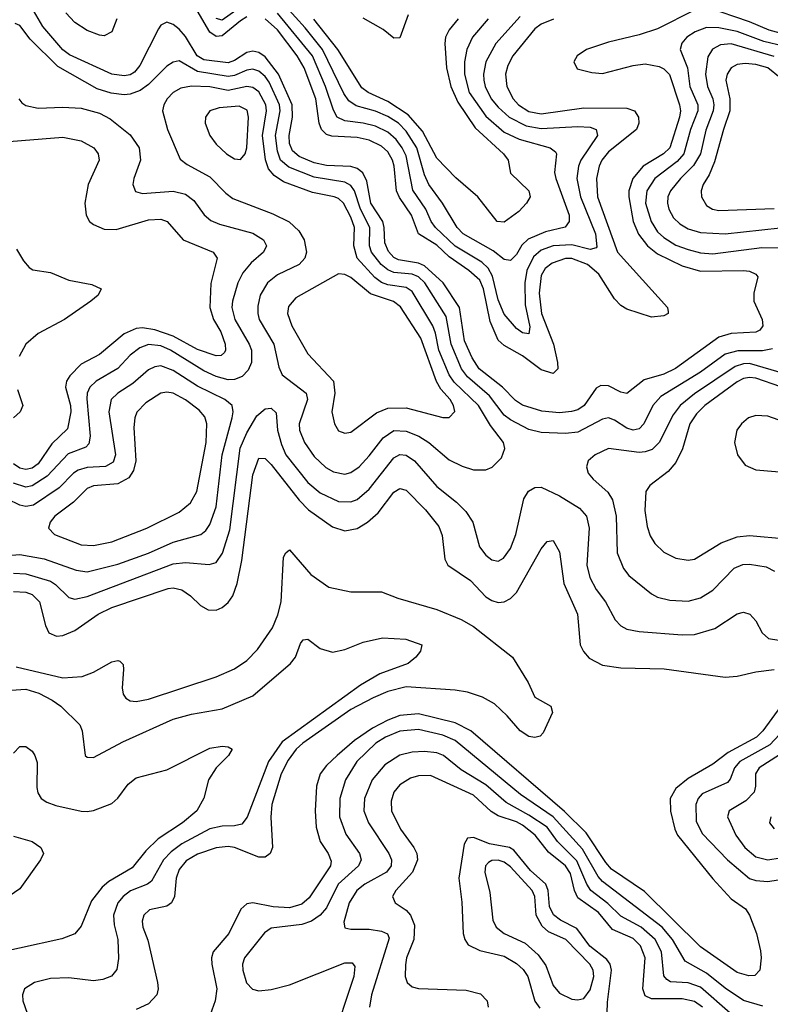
# Model space of a CAD drawing. Header units: inches. Extents: x 990535 to 1117859, y 769386 to 892122.
# Tile 552 of 656: x 1072630 to 1075078, y 833739 to 836947. Entities that reach past the tile are written whole.
import ezdxf

# ---------------------------------------------------------------- set-up
doc = ezdxf.new("R2010")
doc.units = ezdxf.units.IN
doc.header["$MEASUREMENT"] = 0
doc.layers.add('B0873', color=7, linetype='Continuous')

msp = doc.modelspace()

# ---------------------------------------------------------------- linework, layer by layer
at = {"layer": 'B0873', "color": 5}
for points, elevation in [([(1074157.1, 836950), (1074106.8, 836890), (1074087.7, 836850), (1074080.6, 836810), (1074080.2, 836770), (1074095.8, 836710), (1074150, 836632.9), (1074210, 836581.3), (1074258.4, 836558.4), (1074359.5, 836530), (1074376.8, 836516.8), (1074380.5, 836510), (1074374.4, 836450), (1074378.5, 836430), (1074422.2, 836310), (1074421.5, 836290), (1074408.8, 836271.2), (1074344.3, 836255.7), (1074288.2, 836231.8), (1074267.7, 836212.3), (1074250, 836182), (1074230, 836163.2), (1074210, 836166.1), (1074174.4, 836194.4), (1074076.4, 836250), (1074056, 836270), (1074008.8, 836350), (1073964.4, 836410), (1073950, 836442.3), (1073924.8, 836530), (1073890, 836584.6), (1073865, 836610), (1073830, 836631.9), (1073790, 836649.2), (1073726.7, 836666.7), (1073703.1, 836683.1), (1073687.1, 836707.1), (1073617.7, 836850), (1073561.1, 836921.1), (1073466.6, 837026.6)], 2640), ([(1074830, 836978.5), (1074710, 836917.7), (1074650, 836897.8), (1074550, 836874.6), (1074478.5, 836850), (1074447.8, 836830), (1074436.9, 836810), (1074447.5, 836787.5), (1074495.4, 836775.4), (1074530, 836772.3), (1074630, 836798.2), (1074670, 836803.7), (1074714.9, 836794.9), (1074730, 836787.4), (1074748.4, 836768.4), (1074781.8, 836670), (1074784.9, 836650), (1074781.9, 836630), (1074750, 836530), (1074729.5, 836510.5), (1074662.9, 836470), (1074629.2, 836430), (1074616.6, 836390), (1074615.8, 836370), (1074630, 836290), (1074648.2, 836248.2), (1074677.1, 836210), (1074710, 836184.6), (1074790, 836145.6), (1074850, 836127.5), (1074990.4, 836130.4), (1075010, 836128.3), (1075030, 836117.8), (1075036.6, 836110), (1075023.9, 836056.1), (1075024.4, 836030), (1075051.2, 835970), (1075053.2, 835950), (1075043.8, 835936.2), (1075030, 835928.8), (1074950, 835924.6), (1074910, 835913), (1074768.8, 835811.3), (1074730, 835792.7), (1074666.1, 835773.9), (1074610, 835729.1), (1074590, 835733.6), (1074550, 835754.1), (1074524.8, 835755.2), (1074510, 835746.5), (1074470.1, 835690), (1074450, 835676.2), (1074429.8, 835670.2), (1074390, 835666.5), (1074332.3, 835672.3), (1074270, 835691.1), (1074246.2, 835706.2), (1074204.6, 835750), (1074128.1, 835810), (1074105.2, 835845.2), (1074080.6, 835900.6), (1074063.9, 836010), (1074011.1, 836090), (1073950, 836145.8), (1073930, 836154.5), (1073864.8, 836164.8), (1073850, 836172.5), (1073832, 836192), (1073820.6, 836220.6), (1073818.9, 836270), (1073813.7, 836290), (1073775.3, 836350), (1073761.6, 836421.6), (1073748.6, 836448.6), (1073730, 836462.5), (1073710, 836468.9), (1073630, 836472), (1073590, 836480.5), (1073541.5, 836501.5), (1073520, 836520), (1073510, 836544.2), (1073508.3, 836570), (1073519.3, 836630), (1073518.3, 836670), (1073474, 836770), (1073430, 836826.8), (1073410, 836840.2), (1073390, 836844.6), (1073370, 836840.2), (1073330, 836814), (1073310, 836807), (1073230, 836816.3), (1073208.5, 836830), (1073170, 836892.8), (1073150, 836916.2), (1073130, 836931.9), (1073110, 836938.9), (1073090.1, 836929.9), (1073082.1, 836917.9), (1073021.6, 836798.4), (1073003.9, 836776.1), (1072990, 836767.7), (1072970, 836764.9), (1072930, 836770.4), (1072792.6, 836832.6), (1072770, 836849), (1072705, 836925), (1072667, 836990)], 2720), ([(1072946.5, 836950), (1072930, 836907.7), (1072904.9, 836895.1), (1072890, 836896.5), (1072850, 836912.4), (1072810, 836938.3), (1072780.3, 836970)], 2680), ([(1073370, 836956.5), (1073350, 836943.3), (1073290, 836894.3), (1073270, 836892.7), (1073250, 836906.8), (1073201.1, 836990)], 2680), ([(1073353.5, 836990), (1073290, 836945.5), (1073270, 836951.5)], 2660), ([(1074262.3, 836957.7), (1074182.1, 836870), (1074150.1, 836810), (1074142.4, 836770), (1074143.4, 836750), (1074148.1, 836730), (1074167.5, 836690), (1074190, 836661.9), (1074225.8, 836630), (1074281.1, 836601.1), (1074330, 836592.5), (1074450, 836599.2), (1074490, 836596.7), (1074510.2, 836590), (1074514.2, 836570), (1074459.5, 836490), (1074451.7, 836470), (1074447, 836430), (1074458.8, 836370), (1074508, 836250), (1074512.4, 836207.6), (1074510, 836203.5), (1074490, 836198.9), (1074430, 836213.5), (1074369.8, 836210.2), (1074330, 836196.2), (1074305.8, 836174.2), (1074284, 836130), (1074276.7, 836090), (1074278.2, 836018.2), (1074293.6, 835946.4), (1074290, 835923.7), (1074270, 835927.5), (1074250, 835941.3), (1074210, 835988.3), (1074190, 836035), (1074172.1, 836112.1), (1074158.1, 836138.1), (1074137, 836157), (1074050, 836209.2), (1073986.2, 836270), (1073971.3, 836290), (1073954.1, 836330), (1073912.4, 836392.4), (1073890, 836503.7), (1073877.5, 836530), (1073857.1, 836557), (1073830, 836580.6), (1073790, 836600.1), (1073750, 836610.7), (1073690, 836617.6), (1073665.2, 836630), (1073652.7, 836652.7), (1073627, 836730), (1073584.7, 836830), (1073470, 836968.6)], 2660), ([(1073896.6, 836963.4), (1073870, 836888), (1073850, 836887.7), (1073815.1, 836915.1), (1073750, 836952)], 2580), ([(1075150, 836892.1), (1075073.5, 836913.5), (1075010, 836940.4), (1074870, 836987.9)], 2720), ([(1075085.3, 835874.7), (1075051.8, 835868.2), (1074971.9, 835868.1), (1074930, 835857.1), (1074850, 835798.6), (1074720.4, 835719.6), (1074694.4, 835690), (1074665, 835630), (1074650, 835614.6), (1074630.1, 835609.9), (1074610, 835616.3), (1074570, 835642.7), (1074550, 835650.4), (1074530, 835646.2), (1074450, 835603.5), (1074410, 835598.7), (1074330, 835602.6), (1074290, 835612.5), (1074230, 835643.3), (1074210, 835658.6), (1074162.2, 835722.2), (1074090, 835783.6), (1074070.7, 835810), (1074037.1, 835890), (1074020.6, 835980.6), (1073950.8, 836090), (1073930, 836109.7), (1073910, 836118), (1073850, 836123.3), (1073830, 836131.8), (1073809.1, 836150), (1073777, 836190), (1073770.5, 836210), (1073771.2, 836270), (1073741, 836330), (1073721.5, 836390), (1073710, 836407.4), (1073690, 836418.3), (1073590, 836434.7), (1073507.3, 836467.3), (1073480.6, 836490), (1073470, 836519.3), (1073464.2, 836570), (1073479.3, 836650), (1073477.5, 836670), (1073443.4, 836743.4), (1073430, 836762.7), (1073410, 836780.1), (1073390, 836786.5), (1073370, 836783.3), (1073330, 836765.6), (1073310, 836762.1), (1073210, 836778.9), (1073150, 836813.4), (1073130, 836808.9), (1073110, 836796.2), (1073050, 836736.5), (1073023.2, 836716.8), (1072990, 836704.5), (1072970, 836702.2), (1072927.6, 836707.6), (1072882.4, 836722.4), (1072754.5, 836794.5), (1072664.2, 836884.2), (1072630, 836928.4), (1072615.2, 836935.2)], 2740), ([(1074371, 836949), (1074330, 836933), (1074310, 836917.6), (1074238.4, 836830), (1074222.1, 836797.9), (1074214.2, 836770), (1074218.2, 836730), (1074239.5, 836690), (1074256.6, 836670), (1074290, 836647.7), (1074330, 836641), (1074470, 836660.1), (1074610, 836658.7), (1074634.8, 836650), (1074647.9, 836630), (1074649.1, 836610), (1074640.8, 836590), (1074550, 836517.1), (1074528.4, 836490), (1074519.6, 836470), (1074511.4, 836430), (1074513.8, 836370), (1074579.8, 836190), (1074742.9, 836010), (1074744.4, 835995.6), (1074744.2, 835990), (1074730, 835982.3), (1074690, 835977.6), (1074610, 836004.5), (1074590, 836016.5), (1074570, 836037.4), (1074518.2, 836118.2), (1074481.9, 836150), (1074430, 836168.9), (1074410, 836169.4), (1074366.1, 836153.9), (1074343.6, 836136.4), (1074330, 836113.4), (1074323.8, 836056.2), (1074331.5, 835990), (1074371, 835890), (1074383.4, 835830), (1074384.6, 835810), (1074370, 835794.6), (1074330, 835806.1), (1074270, 835852), (1074210, 835885.5), (1074190, 835903.2), (1074163.8, 835963.8), (1074142.6, 836070), (1074130, 836098.2), (1074094.2, 836130), (1074030, 836174.8), (1073990, 836213.2), (1073929.9, 836250), (1073907.8, 836310), (1073868, 836368), (1073858.6, 836390), (1073851.2, 836470), (1073845.7, 836490), (1073830, 836516.5), (1073810, 836534.9), (1073770, 836555.3), (1073730, 836563.7), (1073647.5, 836567.5), (1073630, 836573.4), (1073613.7, 836590), (1073606.9, 836610), (1073596, 836690), (1073557.2, 836790), (1073534.8, 836830), (1073470, 836913.9), (1073430, 836950.2)], 2680), ([(1074059.9, 836950), (1074030, 836914.6), (1074018.8, 836890), (1074016, 836870), (1074021.3, 836790), (1074035.9, 836730), (1074059, 836679), (1074115, 836595), (1074207.8, 836510), (1074222.3, 836490), (1074230, 836447.1), (1074290.2, 836389.8), (1074294.9, 836370), (1074283.1, 836350), (1074258.1, 836321.9), (1074210, 836287.6), (1074187.3, 836290), (1074124.1, 836370), (1074052.1, 836432.1), (1073990, 836495.9), (1073943.7, 836583.7), (1073897, 836637), (1073830, 836681), (1073766.7, 836710), (1073745.5, 836725.5), (1073667.7, 836850), (1073589.1, 836949.1)], 2620), ([(1075121.1, 836861.1), (1075056.8, 836876.8), (1074970, 836909.1), (1074910, 836921.2), (1074870, 836922.1), (1074832.3, 836907.7), (1074805.5, 836890), (1074788.7, 836871.3), (1074784, 836850), (1074807.2, 836790), (1074815.5, 836730), (1074841.7, 836670), (1074841, 836650), (1074817.9, 836590), (1074795.8, 836510), (1074774.2, 836485.8), (1074700.7, 836430), (1074674.7, 836390), (1074671, 836350), (1074689.1, 836290), (1074710, 836256.1), (1074730, 836237.5), (1074770, 836213.2), (1074810, 836198.1), (1074850, 836187.5), (1074890, 836184.4), (1075050, 836204.6), (1075110, 836203.7)], 2740), ([(1075090, 836827.6), (1074950, 836868.8), (1074914.8, 836865.2), (1074888.7, 836851.3), (1074873.5, 836826.5), (1074866.8, 836770), (1074873.3, 836730), (1074890.3, 836690), (1074893.8, 836670), (1074890.8, 836650), (1074867.5, 836587.5), (1074850, 836510), (1074827.4, 836472.6), (1074784.7, 836430), (1074752.5, 836390), (1074743.9, 836370), (1074742.3, 836350), (1074747.1, 836330), (1074762.2, 836302.2), (1074782.3, 836282.3), (1074810, 836266.1), (1074850, 836253.7), (1074930, 836249.4), (1075110, 836268.9)], 2760), ([(1075110, 836758.2), (1075070, 836790.2), (1075030, 836801.4), (1074995.3, 836804.7), (1074970, 836801.8), (1074950, 836790.9), (1074936.6, 836770), (1074932.7, 836750), (1074945.5, 836690), (1074946, 836650), (1074924.5, 836590), (1074895.8, 836484.2), (1074878.3, 836441.7), (1074859.2, 836410), (1074852.7, 836390), (1074853.1, 836370), (1074870, 836341.8), (1074888.9, 836330), (1074910, 836325.5), (1075090, 836331.8)], 2780), ([(1072627.1, 836690), (1072637, 836677), (1072650, 836667.3), (1072690, 836659.3), (1072770, 836662.7), (1072830, 836659.5), (1072890, 836642.5), (1072924.8, 836624.8), (1072990, 836572.5), (1073018.9, 836530), (1073023.7, 836490), (1073001.8, 836430), (1072998.8, 836410), (1073007.6, 836387.6), (1073030, 836381.5), (1073130, 836388.8), (1073170, 836379.1), (1073197.7, 836357.7), (1073231.6, 836311.6), (1073253.4, 836293.4), (1073281.6, 836281.6), (1073390, 836251.9), (1073424.7, 836230), (1073434.8, 836210), (1073424.8, 836190), (1073385, 836155), (1073357.5, 836122.5), (1073341, 836090), (1073323.3, 836030), (1073321.8, 836010), (1073331.9, 835970), (1073378.4, 835890), (1073385.7, 835870), (1073385.5, 835830), (1073374.4, 835805.6), (1073355.2, 835784.8), (1073330, 835774.6), (1073310, 835774.1), (1073270, 835784.2), (1073230, 835803.2), (1073122.1, 835870), (1073090, 835885.1), (1073050, 835888.9), (1073021.6, 835878.4), (1072990, 835854.4), (1072949.3, 835810.7), (1072878.8, 835770), (1072858, 835750), (1072849.8, 835730.2), (1072848.5, 835711.5), (1072859.1, 835590), (1072855.2, 835564.8), (1072845.2, 835554.8), (1072787.7, 835532.3), (1072719.6, 835460.4), (1072670, 835428.7), (1072650, 835424.2), (1072610, 835436.7)], 2740), ([(1072568.8, 836548.8), (1072770, 836564.5), (1072830, 836553.1), (1072871.1, 836530), (1072886.2, 836510), (1072889.4, 836490), (1072852.7, 836410), (1072841.9, 836350), (1072846.6, 836310), (1072857.8, 836290), (1072870, 836279.8), (1072905.1, 836265.1), (1072944, 836264), (1073050, 836295.7), (1073090, 836297.3), (1073111.1, 836290), (1073162.9, 836230), (1073260.2, 836190), (1073273.7, 836170), (1073252.7, 836087.3), (1073250.4, 836010), (1073262.1, 835970), (1073285.5, 835930), (1073300.3, 835890), (1073301.5, 835870), (1073297.6, 835862.4), (1073286.9, 835853.1), (1073270, 835852.5), (1073210, 835872.3), (1073130, 835916.2), (1073070, 835937), (1073030, 835943.3), (1073010, 835941.3), (1072970, 835923.9), (1072890, 835856.7), (1072830, 835824.9), (1072793.3, 835786.7), (1072782.9, 835770), (1072778.7, 835750), (1072795.4, 835690), (1072796.7, 835670), (1072785.5, 835614.5), (1072734.4, 835565.6), (1072690, 835500.7), (1072670, 835486.4), (1072650, 835481.7), (1072630, 835486.4), (1072610, 835500.3)], 2720), ([(1072619.8, 836199.8), (1072642, 836162), (1072660.4, 836140.4), (1072672.7, 836132.7), (1072730, 836124.1), (1072790, 836098.7), (1072865, 836085), (1072895.5, 836070), (1072885.7, 836050), (1072862, 836030), (1072775.5, 835970), (1072690, 835925), (1072649.5, 835890), (1072628.5, 835850)], 2680), ([(1072590, 835201.9), (1072630, 835204.9), (1072710, 835190.4), (1072813.6, 835153.6), (1072850, 835148.1), (1072950, 835173), (1073050, 835209.4), (1073130, 835244.7), (1073220.4, 835270), (1073236.9, 835283.1), (1073250, 835302.2), (1073270, 835359.6), (1073289.9, 835530), (1073323.1, 835650), (1073325.9, 835670), (1073322.3, 835690), (1073298.4, 835710), (1073210, 835753.6), (1073130, 835804.7), (1073090, 835819), (1073070, 835816.6), (1073050, 835806.4), (1072998.6, 835761.4), (1072950.1, 835729.9), (1072928.6, 835710), (1072920.8, 835670), (1072941.8, 835530), (1072934.4, 835505.6), (1072910, 835491.4), (1072850, 835488.7), (1072820.5, 835479.5), (1072805.3, 835470), (1072758.2, 835421.8), (1072674.8, 835365.2), (1072650, 835361.6), (1072630, 835365.1), (1072590, 835384.5)], 2760), ([(1075170, 835779.9), (1075010, 835826.6), (1074990, 835825.5), (1074963.2, 835816.8), (1074830, 835728.3), (1074784.1, 835690), (1074760.5, 835659.5), (1074715.7, 835570), (1074692.6, 835547.4), (1074670, 835538.9), (1074650, 835537.5), (1074549.8, 835549.8), (1074506, 835530), (1074484, 835510), (1074478, 835490), (1074483.9, 835470), (1074499.7, 835450), (1074547.8, 835407.8), (1074562.7, 835382.7), (1074574.6, 835330), (1074578.3, 835210), (1074599, 835159), (1074616.8, 835136.8), (1074690, 835076.3), (1074710, 835066.1), (1074750, 835055.4), (1074810, 835053), (1074850, 835063.5), (1074890, 835088.8), (1074960.3, 835159.7), (1074988.1, 835171.9), (1075010, 835173.4), (1075064.7, 835164.7), (1075090.9, 835150.9)], 2760), ([(1075111.6, 835751.6), (1075030, 835779), (1075010, 835781.4), (1074990, 835777.8), (1074970, 835767.8), (1074864.4, 835690), (1074836.5, 835663.5), (1074815.2, 835630), (1074791, 835549), (1074770, 835504.2), (1074744.6, 835475.4), (1074685, 835430), (1074671.6, 835410), (1074668.2, 835348.2), (1074676.2, 835296.2), (1074685.8, 835265.8), (1074700.6, 835240.6), (1074730, 835211.9), (1074770, 835193.2), (1074810, 835186.3), (1074830.4, 835189.6), (1074917.3, 835242.7), (1074970, 835262.7), (1075010, 835267), (1075130, 835256.1)], 2780), ([(1072622.4, 835742.4), (1072639.7, 835690), (1072631.7, 835670), (1072610, 835649.9)], 2680), ([(1072610, 835144.2), (1072650, 835141.2), (1072730, 835117.9), (1072746.9, 835106.9), (1072790, 835064.3), (1072810, 835059.1), (1072850, 835067.6), (1073130, 835174.6), (1073170, 835178.2), (1073247.8, 835172.2), (1073270, 835178.7), (1073291.4, 835208.6), (1073314.6, 835285.4), (1073348.7, 835551.3), (1073370, 835601.1), (1073403.6, 835656.4), (1073430, 835679.1), (1073450, 835681.6), (1073466.7, 835666.7), (1073470.9, 835610), (1073483.3, 835563.3), (1073497.7, 835530), (1073570, 835439.6), (1073610, 835405.3), (1073670, 835377), (1073710, 835376.4), (1073730, 835384.3), (1073770, 835417.7), (1073850, 835519.6), (1073870, 835530.5), (1073890, 835528.2), (1073917.1, 835510), (1073990, 835425.8), (1074054.8, 835374.8), (1074084.7, 835344.7), (1074107.9, 835310), (1074129.6, 835229.6), (1074150, 835202.2), (1074170, 835187.8), (1074190, 835183.5), (1074207.7, 835192.3), (1074230, 835224), (1074247.6, 835270), (1074274, 835386), (1074288.6, 835411.4), (1074310, 835423.5), (1074330, 835424.4), (1074390, 835396.4), (1074455.2, 835355.2), (1074478.7, 835330), (1074486.8, 835290), (1074479.6, 835170), (1074488.6, 835130), (1074510, 835091.1), (1074540.1, 835050), (1074571.3, 834991.3), (1074590, 834972.3), (1074610, 834961.7), (1074650, 834953.3), (1074790, 834942.5), (1074830, 834943.6), (1074896.3, 834963.7), (1074970, 835011.1), (1074990, 835016.9), (1075010.7, 835010.7), (1075030, 834988.9), (1075051.1, 834950), (1075071.3, 834931.3), (1075105.5, 834925.5)], 2740), ([(1075139.8, 835630), (1075070, 835655.4), (1075030, 835657.8), (1075006.7, 835650), (1074983.2, 835630), (1074969, 835610), (1074960.4, 835570), (1074970.2, 835530), (1074996.1, 835496.1), (1075030, 835480.8), (1075210, 835465)], 2820), ([(1072610, 835083.7), (1072650, 835082), (1072670, 835074.6), (1072694.9, 835050), (1072713.8, 834973.8), (1072725.3, 834950), (1072750, 834938.8), (1072770, 834940.3), (1072810, 834956.8), (1072886.2, 835010), (1072930, 835032.5), (1073113.8, 835093.8), (1073130, 835096.3), (1073158.6, 835090), (1073187, 835070), (1073219, 835039), (1073244.3, 835024.3), (1073270, 835023.5), (1073290, 835032.2), (1073310, 835048), (1073325.3, 835070), (1073339.2, 835110), (1073354.4, 835185.6), (1073390, 835464.2), (1073410, 835518.5), (1073430, 835517.5), (1073450, 835498.3), (1073541.4, 835381.4), (1073571.1, 835350), (1073650, 835295.1), (1073690, 835281.3), (1073730, 835289.6), (1073764.1, 835310), (1073799.2, 835340.8), (1073850, 835407.9), (1073870, 835419.3), (1073890, 835414.2), (1073953.2, 835350), (1073996.4, 835296.4), (1074007.1, 835267.1), (1074016.4, 835190), (1074026.4, 835170), (1074099.5, 835119.5), (1074150, 835067), (1074170, 835054.3), (1074190, 835048.7), (1074210, 835050.6), (1074230, 835061.8), (1074250, 835081.1), (1074330, 835223.2), (1074350, 835247.6), (1074370, 835250.3), (1074390, 835213), (1074404.7, 835110), (1074448.7, 835010), (1074457.5, 834910), (1074468.4, 834888.4), (1074487.4, 834867.4), (1074530, 834844.1), (1074590, 834835.4), (1074731.9, 834831.9), (1074930, 834805.4), (1074970, 834807.8), (1075030, 834822.4), (1075090.5, 834829.5)], 2720), ([(1072618.8, 834838.8), (1072770, 834802.6), (1072833, 834807), (1072870, 834821.7), (1072930, 834855), (1072950, 834859.4), (1072956.8, 834856.8), (1072966.8, 834846.8), (1072968.7, 834830), (1072964.4, 834770), (1072967, 834750), (1072976.3, 834736.3), (1072990, 834727.5), (1073010, 834725.4), (1073050, 834732.9), (1073270, 834805.6), (1073330, 834832), (1073370, 834859.8), (1073405.3, 834894.7), (1073454.3, 834965.7), (1073472.1, 835007.9), (1073482.5, 835050), (1073490, 835196.3), (1073497.4, 835210), (1073510, 835219.6), (1073579.7, 835139.7), (1073638.1, 835098.1), (1073710, 835082.7), (1073810, 835083.6), (1073862.8, 835062.8), (1073990, 835025.8), (1074070, 834992.6), (1074110, 834970.1), (1074237, 834870), (1074288.1, 834788.1), (1074310, 834739.6), (1074362.3, 834710), (1074367.2, 834690), (1074336.4, 834623.6), (1074326.7, 834613.3), (1074310, 834608.4), (1074290, 834612.2), (1074261.7, 834630), (1074219.5, 834679.5), (1074178, 834718), (1074139.5, 834739.5), (1074090, 834756.1), (1074050, 834762.8), (1073890, 834773.1), (1073830, 834758.4), (1073782.5, 834737.5), (1073710, 834699.4), (1073553.6, 834590), (1073531.3, 834570), (1073505.3, 834534.7), (1073482.1, 834490), (1073451.7, 834390), (1073448.8, 834348.8), (1073454.1, 834250), (1073447.1, 834230), (1073430, 834218.8), (1073410, 834218.3), (1073330, 834249.9), (1073310, 834253.5), (1073270, 834249.3), (1073210, 834228.3), (1073173.2, 834206.8), (1073150, 834178.4), (1073140.1, 834150), (1073134.4, 834090), (1073124.6, 834070), (1073110, 834059.1), (1073053.2, 834046.8), (1073034.3, 834030), (1073029, 834010), (1073031.6, 833990), (1073048, 833948), (1073078.9, 833810), (1073081.3, 833790), (1073076.8, 833770), (1073050, 833740.7), (1073010, 833722.2)], 2680), ([(1072570, 834760.7), (1072650, 834765.9), (1072692.4, 834752.4), (1072736.2, 834730), (1072763.5, 834710), (1072826, 834650), (1072834, 834630), (1072843.8, 834550), (1072850, 834544.4), (1072870, 834543.2), (1072966, 834594), (1073130, 834667.8), (1073190, 834684.2), (1073290, 834702), (1073390, 834744.6), (1073512.4, 834850), (1073529, 834870), (1073545.2, 834914.8), (1073553.7, 834926.3), (1073570, 834928.9), (1073610, 834898.6), (1073650, 834886), (1073690, 834895.3), (1073750, 834919.2), (1073813.1, 834933.1), (1073889, 834929), (1073941, 834910), (1073937.3, 834890), (1073922, 834870), (1073896.9, 834850), (1073804.4, 834815.6), (1073741.2, 834778.8), (1073486.2, 834593.8), (1073441.5, 834530), (1073371.5, 834348.5), (1073353.9, 834326.1), (1073330, 834320.1), (1073290, 834319.6), (1073250, 834310.6), (1073158.5, 834261.5), (1073123.9, 834236.1), (1073099.2, 834210), (1073060.1, 834139.9), (1073046.7, 834130), (1072991.3, 834108.7), (1072966.8, 834090), (1072950.1, 834069.9), (1072935.7, 834030), (1072938, 833998), (1072949.5, 833950), (1072951.5, 833888.5), (1072947.1, 833852.9), (1072929.4, 833830.6), (1072900.6, 833819.4), (1072870, 833815.8), (1072790, 833825.3), (1072730, 833823.4), (1072677.6, 833810), (1072645.8, 833790), (1072638.4, 833770), (1072639.8, 833750), (1072654.1, 833710)], 2660), ([(1075150, 834763.1), (1075053.3, 834630), (1075032.3, 834610), (1074940.6, 834559.4), (1074890, 834521.7), (1074810, 834475.1), (1074770, 834442.3), (1074751.2, 834410), (1074751.8, 834368.2), (1074765.9, 834310), (1074775.5, 834290), (1074890, 834147.8), (1074950, 834082.8), (1074997, 834050), (1075010.3, 834030), (1075032.8, 833970), (1075046.2, 833913.8), (1075048.2, 833890), (1075043, 833850), (1075027.1, 833832.9), (1075008, 833832), (1074970, 833842.6), (1074850, 833925.8), (1074667.1, 834107.1), (1074559.6, 834179.6), (1074540.9, 834200.9), (1074477.6, 834297.6), (1074406.8, 834366.8), (1074101.5, 834630), (1074050, 834656.4), (1073930, 834685.9), (1073870, 834680.1), (1073830, 834665.1), (1073780.7, 834639.3), (1073721.8, 834598.2), (1073664.6, 834550), (1073630, 834516.9), (1073610.1, 834490), (1073597.2, 834450), (1073593.5, 834370), (1073596.1, 834316.1), (1073609.6, 834270), (1073636.2, 834230), (1073645.3, 834205.3), (1073643.8, 834190), (1073574.1, 834085.9), (1073550, 834064.9), (1073510, 834053.1), (1073456.5, 834056.5), (1073390.1, 834069.9), (1073370, 834066), (1073350.6, 834049.4), (1073311.4, 833970), (1073260.5, 833910), (1073255.1, 833890), (1073256.4, 833870), (1073273, 833790), (1073267.2, 833750), (1073245, 833690)], 2720), ([(1075052.8, 833732.8), (1074990, 833751.7), (1074930, 833791.4), (1074870, 833840.5), (1074799.9, 833879.9), (1074759.1, 833950), (1074724.7, 833990), (1074530, 834138.9), (1074515.9, 834155.9), (1074464.9, 834244.9), (1074369.6, 834349.6), (1074262.5, 834422.5), (1074050, 834598.9), (1074010, 834616.3), (1073930, 834634.7), (1073870, 834628.9), (1073822.9, 834610), (1073791.6, 834590), (1073728.8, 834530), (1073692.3, 834470), (1073673.8, 834410), (1073673.2, 834350), (1073693.8, 834293.8), (1073737.8, 834230), (1073743.6, 834210), (1073735.1, 834190), (1073668.6, 834130), (1073630, 834053.5), (1073609.6, 834030), (1073581.4, 834010), (1073550, 833998.7), (1073450, 833986.9), (1073428.4, 833971.5), (1073363.3, 833890), (1073356.6, 833870), (1073357.1, 833850), (1073369.2, 833809.2), (1073388.6, 833788.6), (1073410, 833783.3), (1073450, 833787.2), (1073510, 833802.7), (1073690, 833873.8), (1073714.4, 833874.4), (1073722.5, 833862.5), (1073719.9, 833830), (1073646.6, 833610)], 2740), ([(1075124.4, 834635.6), (1075075.8, 834584.2), (1074978, 834530), (1074961.4, 834510), (1074947, 834473), (1074937.8, 834462.2), (1074855.4, 834424.6), (1074842.3, 834410), (1074835, 834390), (1074835.8, 834335.8), (1074855.8, 834295.8), (1074937.7, 834210), (1075010, 834149.3), (1075030, 834142.2), (1075070, 834138.8), (1075224.5, 834164.5)], 2740), ([(1072610, 834557.6), (1072630, 834579.5), (1072650, 834579.6), (1072670, 834563.7), (1072679.1, 834550), (1072686.5, 834526.5), (1072685.8, 834445.8), (1072688.6, 834428.6), (1072699.7, 834410), (1072717.9, 834397.9), (1072747.3, 834387.3), (1072830, 834368.4), (1072850, 834367.8), (1072870, 834370.8), (1072930, 834393.7), (1072950, 834411.1), (1072983.6, 834456.4), (1073010, 834477.3), (1073110, 834502.6), (1073250, 834574.2), (1073290, 834580.2), (1073310, 834578), (1073323, 834570), (1073310.2, 834549.8), (1073270.4, 834510), (1073245.5, 834470), (1073230.6, 834410.6), (1073207.2, 834370), (1073160.9, 834330), (1073081.7, 834278.3), (1073041.1, 834239), (1072996.8, 834183.2), (1072921, 834139), (1072898.7, 834121.2), (1072864, 834076), (1072830, 833994), (1072810, 833968.7), (1072767.1, 833952.9), (1072490, 833892.1)], 2640), ([(1074947.3, 833710), (1074850, 833794.9), (1074810, 833809.1), (1074752.7, 833812.7), (1074739.9, 833819.9), (1074730, 833831.8), (1074722.3, 833910), (1074702.3, 833950), (1074656.5, 833990), (1074590, 834026.1), (1074547.7, 834067.7), (1074492.3, 834110), (1074478.9, 834130), (1074446.3, 834206.3), (1074383.5, 834270), (1074350, 834315.9), (1074290, 834355.7), (1074216.4, 834396.4), (1074150, 834454.4), (1074070, 834503.6), (1074011.7, 834550), (1073990, 834558.7), (1073950, 834563.1), (1073910, 834560.7), (1073870, 834550.8), (1073820.6, 834519.4), (1073778.9, 834470), (1073754.5, 834410), (1073752.6, 834370), (1073767.2, 834330), (1073834, 834230), (1073842.6, 834210), (1073840.8, 834190), (1073826.3, 834170), (1073755.3, 834130), (1073729.3, 834110), (1073704.6, 834070), (1073686.4, 834006.4), (1073690, 833988), (1073710, 833983.5), (1073770, 833984.4), (1073810, 833977.5), (1073828.9, 833968.9), (1073834.7, 833954.7), (1073776.9, 833770), (1073770.1, 833730)], 2760), ([(1075107.7, 834552.3), (1075041.4, 834510), (1075029.7, 834490), (1075029.7, 834450), (1075024.9, 834430), (1074998.2, 834401.8), (1074943.5, 834370), (1074937.9, 834350), (1074965.2, 834290), (1074994.8, 834250), (1075030, 834219.4), (1075070, 834209.3), (1075110, 834216.5)], 2760), ([(1074857, 833730), (1074830, 833747.9), (1074790, 833757.2), (1074690, 833756.7), (1074670, 833766.8), (1074662.3, 833790), (1074669.1, 833890), (1074654.8, 833930), (1074630, 833953), (1074562.8, 833982.8), (1074517.8, 834037.8), (1074450, 834086.3), (1074438.6, 834110), (1074425.7, 834165.7), (1074410, 834189.9), (1074354.4, 834234.4), (1074311.3, 834290), (1074270, 834322.3), (1074250, 834334), (1074190, 834353.4), (1074167.7, 834367.7), (1074110, 834420.4), (1073970, 834484.2), (1073930, 834483.3), (1073904.3, 834475.7), (1073870, 834453.7), (1073850.1, 834430), (1073841, 834401), (1073842.6, 834370), (1073871.5, 834310), (1073915.2, 834250), (1073925, 834230), (1073927, 834210), (1073910.4, 834170), (1073856.6, 834110), (1073845.2, 834090), (1073854.7, 834070), (1073890, 834045.6), (1073904.2, 834030), (1073916.9, 833996.9), (1073915.4, 833950), (1073891.7, 833890), (1073888.1, 833868.1), (1073887.3, 833830), (1073893.7, 833810), (1073910, 833796.1), (1073930.6, 833790.6), (1074085.6, 833785.6), (1074132.9, 833772.9), (1074154.7, 833750), (1074158.1, 833730)], 2780), ([(1075079.7, 834350), (1075074.7, 834330), (1075090, 834310.3)], 2780), ([(1072610, 834286.7), (1072670.6, 834270), (1072699.1, 834250), (1072707.3, 834230), (1072697.3, 834210), (1072630, 834115.6), (1072563, 834070)], 2620), ([(1074546, 833710), (1074546.4, 833746.4), (1074559.8, 833850), (1074554.9, 833870), (1074544.6, 833884.6), (1074488.7, 833928.7), (1074446.4, 833986.4), (1074393.1, 834013.1), (1074371, 834031), (1074357.5, 834057.5), (1074353, 834110), (1074345.7, 834130), (1074295.2, 834175.2), (1074240.9, 834240.9), (1074227.6, 834250), (1074162.3, 834262.3), (1074110, 834282.6), (1074090, 834280.6), (1074079.2, 834260.8), (1074061.8, 834150), (1074072.1, 834072.1), (1074075.6, 833970), (1074081.5, 833950), (1074092.8, 833932.8), (1074130, 833914.1), (1074210, 833895.9), (1074250, 833872.5), (1074272.1, 833852.1), (1074286.8, 833830), (1074309.5, 833749.5), (1074326.2, 833726.2)], 2820)]:
    msp.add_lwpolyline(points, dxfattribs=dict(at, elevation=elevation))
for points, elevation in [([(1073189.7, 836730.3), (1073155.5, 836724.5), (1073130.2, 836710), (1073111, 836690), (1073099.8, 836670), (1073095.9, 836650), (1073111.4, 836590), (1073153, 836493), (1073175.8, 836475.8), (1073250, 836435.5), (1073302.1, 836382.1), (1073325, 836365), (1073455.3, 836315.3), (1073508.3, 836288.3), (1073539.6, 836259.6), (1073557.3, 836230), (1073565, 836190), (1073560.1, 836170), (1073541.6, 836150), (1073470, 836115.9), (1073438.3, 836090), (1073414.4, 836050), (1073405.9, 836014.1), (1073405.9, 835990), (1073411, 835970), (1073458.7, 835890), (1073474.8, 835814.8), (1073486.2, 835790), (1073563.9, 835730), (1073568, 835710), (1073540.8, 835630), (1073542.8, 835610), (1073558.6, 835570), (1073590, 835523.9), (1073628, 835488), (1073653.6, 835473.6), (1073690, 835466.8), (1073710, 835471.6), (1073736.9, 835490), (1073770, 835525.7), (1073814.6, 835585.4), (1073850, 835608.5), (1073890, 835606.4), (1073931.1, 835590), (1073964.4, 835570), (1074030, 835512.8), (1074072.4, 835492.4), (1074110, 835481), (1074150, 835480.5), (1074170.4, 835489.6), (1074200.6, 835519.4), (1074212.2, 835550), (1074208.1, 835570), (1074165.2, 835625.2), (1074126.3, 835690), (1074046.2, 835766.3), (1074030, 835790), (1073996.6, 835870), (1073986.2, 835926.2), (1073977.1, 835950), (1073910, 836061.4), (1073890, 836074.5), (1073830, 836083.1), (1073810, 836090.5), (1073787.6, 836107.6), (1073730.5, 836170), (1073720, 836210), (1073721.2, 836270), (1073710, 836304.3), (1073685.3, 836350), (1073670, 836364.5), (1073655.5, 836370), (1073584.4, 836384.4), (1073490, 836419.1), (1073459.5, 836439.5), (1073441.4, 836461.4), (1073431, 836491), (1073422.1, 836570), (1073434.4, 836650), (1073432.5, 836670), (1073410, 836712.2), (1073390, 836726.9), (1073370, 836729.6), (1073310, 836716.2), (1073250, 836728.6)], 2760), ([(1073346, 836666), (1073280.3, 836659.7), (1073250.3, 836650), (1073235.4, 836630), (1073234.2, 836610), (1073250.1, 836570), (1073270, 836542), (1073304.7, 836510), (1073330, 836493.5), (1073350, 836491.3), (1073364.6, 836510), (1073370.3, 836529.7), (1073376.4, 836630), (1073372.1, 836652.2)], 2780), ([(1073670, 836118.8), (1073530, 836041.5), (1073506.9, 836013.1), (1073503.6, 835990), (1073517.5, 835950), (1073570, 835858.4), (1073653, 835770), (1073657.9, 835730), (1073647.3, 835670), (1073656.3, 835630), (1073670, 835608), (1073690, 835600.2), (1073710, 835603.8), (1073793.4, 835666.6), (1073830, 835681.1), (1073890, 835682.8), (1074010, 835651.5), (1074030, 835651.2), (1074048.8, 835671.2), (1074045, 835690), (1074033.9, 835710), (1074003.3, 835743.3), (1073988.7, 835768.7), (1073937.5, 835910), (1073871.9, 836011.9), (1073848.6, 836028.6), (1073773.8, 836053.8), (1073710, 836107.2), (1073690, 836117.3)], 2780), ([(1073110, 835734.1), (1073089.7, 835730.3), (1073041, 835699), (1073012, 835668), (1073005.1, 835650), (1073001.9, 835618.1), (1073009, 835510), (1073001.1, 835478.9), (1072985.2, 835454.8), (1072950, 835434.7), (1072870, 835428.4), (1072850, 835420.1), (1072805.1, 835374.9), (1072744.8, 835330), (1072728.7, 835310), (1072724.2, 835290), (1072742.8, 835270), (1072830, 835236.4), (1072870, 835233.8), (1072930, 835245.7), (1073044.5, 835290), (1073150, 835343.1), (1073186.8, 835373.2), (1073208, 835410), (1073238, 835570), (1073240.5, 835630), (1073233.2, 835653.2), (1073215.4, 835675.4), (1073170, 835708.6), (1073130, 835729.9)], 2780), ([(1074190, 834208.9), (1074170, 834207.4), (1074159.1, 834200.9), (1074148.5, 834190), (1074147, 834170), (1074162.9, 834102.9), (1074173.3, 834013.3), (1074183.5, 833990), (1074210, 833970.1), (1074278.2, 833938.2), (1074320.5, 833900.5), (1074345.4, 833865.4), (1074370, 833799.8), (1074390, 833775.7), (1074430, 833756.1), (1074450, 833753.1), (1074470, 833758.3), (1074490, 833786.2), (1074501.7, 833830), (1074499.9, 833850), (1074488.7, 833870), (1074410.8, 833950), (1074354.8, 833974.8), (1074333.7, 833993.7), (1074314.4, 834030), (1074309.3, 834090), (1074301, 834110), (1074230, 834187.5), (1074210, 834202)], 2840)]:
    msp.add_lwpolyline(points, close=True, dxfattribs=dict(at, elevation=elevation))

doc.saveas('drawing.dxf')
